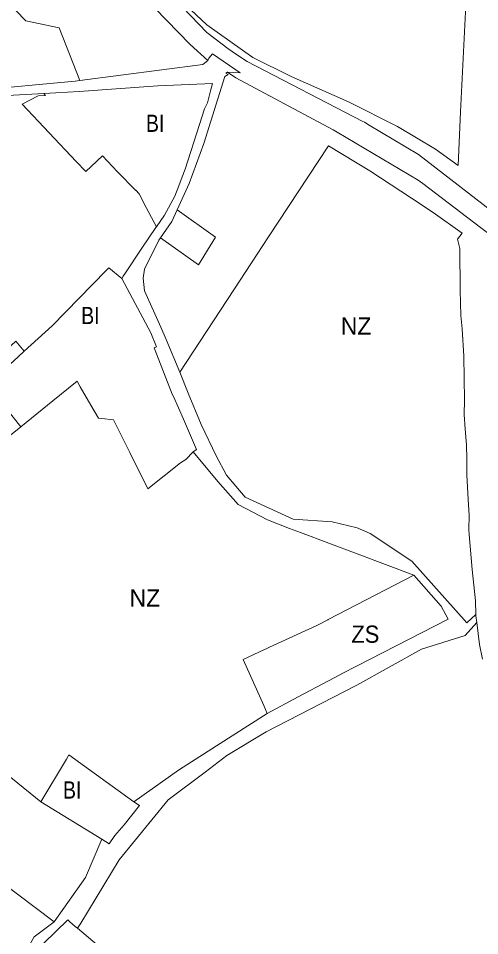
# Model space of a CAD drawing. Extents: x -650451 to -642268, y -1075216 to -1066610.
# Drawn here: x -645679 to -645357, y -1072976 to -1072336 of the extents above; entities that cross this region are included whole.
import ezdxf

# ---------------------------------------------------------------- set-up
doc = ezdxf.new("R2010")
doc.units = 0
doc.header["$LTSCALE"] = 4.8
for name, color, linetype, lineweight in [('15', 7, 'Continuous', 13), ('2', 7, 'Continuous', 13), ('24', 7, 'Continuous', 13), ('41', 7, 'Continuous', 13), ('46', 7, 'Continuous', 13)]:
    doc.layers.add(name, color=color, linetype=linetype, lineweight=lineweight)
doc.layers.add('62', color=7, linetype='Continuous')

msp = doc.modelspace()

# ---------------------------------------------------------------- linework, layer by layer
at = {"layer": '15'}
for points in [[(-645873.4, -1072248.61), (-645804.26, -1072313.11), (-645787.63, -1072329.98), (-645758.94, -1072359.08), (-645738.31, -1072371.43), (-645722.88, -1072380.66), (-645688.5, -1072384.55), (-645684.48, -1072384.17), (-645664.67, -1072382.33), (-645639.6, -1072379.99), (-645636.37, -1072379.57)], [(-645636.37, -1072379.57), (-645550.41, -1072368.47), (-645546.82, -1072365.72)], [(-645546.82, -1072365.72), (-645546.25, -1072364.1), (-645543.6, -1072361.08), (-645524.4, -1072374.2), (-645533.08, -1072373.71)], [(-645532.75, -1072375.41), (-645535.05, -1072376.72), (-645549.6, -1072423.39), (-645559.92, -1072451.41), (-645568.38, -1072469.68)], [(-645533.08, -1072373.71), (-645534.3, -1072374.33), (-645532.75, -1072375.41)], [(-645582.84, -1072481.71), (-645577.17, -1072473.49), (-645569.86, -1072460.33), (-645567.12, -1072453), (-645565.53, -1072448.7), (-645563.22, -1072442.51), (-645562.79, -1072441.34), (-645552.7, -1072410.16), (-645549.17, -1072399.21), (-645547.16, -1072395.15), (-645545.11, -1072386.66), (-645543.76, -1072381.7), (-645581.76, -1072383.37), (-645636.71, -1072387.2), (-645652.97, -1072388.22), (-645661.3, -1072388.74)], [(-645661.3, -1072388.74), (-645682.59, -1072389.76), (-645690.37, -1072390.13), (-645705, -1072398.19), (-645708.94, -1072402.11), (-645760.02, -1072455.94), (-645765.95, -1072462.03), (-645763.06, -1072465.26)], [(-645763.06, -1072465.26), (-645784.54, -1072486), (-645785.92, -1072488.06), (-645767.11, -1072507.71), (-645749.81, -1072525.79), (-645718.59, -1072566.14), (-645706.76, -1072581.44), (-645703.41, -1072581.16), (-645700.96, -1072579.71), (-645680.87, -1072561.42), (-645675.13, -1072568.36)], [(-645568.38, -1072469.68), (-645572.13, -1072477.78), (-645579.92, -1072489.22)], [(-645607.07, -1072517.61), (-645605.95, -1072515.95), (-645604.82, -1072514.3), (-645592.9, -1072496.52), (-645583.13, -1072482.13), (-645582.84, -1072481.71)], [(-645579.92, -1072489.22), (-645581.13, -1072491), (-645591.06, -1072511.06), (-645592.08, -1072517.43), (-645591.03, -1072526.14), (-645579.76, -1072551.45)], [(-645557.19, -1072638.59), (-645554.79, -1072636.89), (-645564.02, -1072615.76), (-645570.94, -1072599.9), (-645571.71, -1072598.18), (-645584.44, -1072566.03), (-645582.81, -1072565.17), (-645586.81, -1072555.6), (-645607.07, -1072517.61)], [(-645579.76, -1072551.45), (-645575.9, -1072560.13), (-645566.54, -1072582.88)], [(-645675.13, -1072568.36), (-645679.33, -1072572.19), (-645699.63, -1072590.67), (-645700.88, -1072591.81), (-645677.56, -1072621.1), (-645684.57, -1072626.76)], [(-645566.54, -1072582.88), (-645560.57, -1072597.65), (-645551.5, -1072619.44), (-645541.19, -1072641.22), (-645533.9, -1072654.67), (-645520.75, -1072670.03), (-645487.43, -1072685.39), (-645460.13, -1072687.37), (-645442.58, -1072691.5), (-645433.58, -1072695.39), (-645404.48, -1072714.69), (-645366.15, -1072757.65), (-645359.825, -1072751.964)], [(-645403, -1072724.61), (-645482.3, -1072694.75), (-645489.96, -1072691.86), (-645505.37, -1072685.84), (-645525.81, -1072675.32), (-645539.83, -1072659.24), (-645557.19, -1072638.59)], [(-645505.43, -1072820.89), (-645483.94, -1072809.44), (-645462.66, -1072798.09), (-645451.72, -1072792.26), (-645444.62, -1072788.65), (-645443.06, -1072787.85), (-645379.03, -1072755.22), (-645384.11, -1072746.12), (-645403, -1072724.61)], [(-645359.825, -1072751.964), (-645359.76, -1072752.865), (-645359.179, -1072757.517)], [(-645359.179, -1072757.517), (-645367.31, -1072766.65), (-645397.74, -1072776.05), (-645442.88, -1072801.12), (-645467.73, -1072813.95), (-645506.23, -1072833.82), (-645533.57, -1072850.26), (-645548.87, -1072861.77), (-645574.53, -1072881.07), (-645608.91, -1072923.05), (-645635.52, -1072967.25), (-645638.019, -1072970.618)], [(-645598.47, -1072882.66), (-645567.35, -1072860.46), (-645540.82, -1072843.51), (-645505.43, -1072820.89)], [(-645620.92, -1072908.65), (-645615.89, -1072911.73), (-645611.92, -1072906.03), (-645605.26, -1072898.49), (-645594.56, -1072885.17), (-645598.47, -1072882.66)], [(-645654.16, -1072966.3), (-645632.23, -1072935.28), (-645620.92, -1072908.65)], [(-645638.019, -1072970.618), (-645639.47, -1072969.39), (-645643.24, -1072966.21), (-645644.66, -1072964.8), (-645661.51, -1072981.17), (-645671.84, -1072988.43), (-645692.83, -1073003.97), (-645705.58, -1073013.4), (-645706.78, -1073011.2)], [(-645706.78, -1073011.2), (-645682.65, -1072993.55), (-645674.23, -1072987.4), (-645668.05, -1072976.71), (-645654.16, -1072966.3)]]:
    msp.add_lwpolyline(points, dxfattribs=at)
at = {"layer": '2'}
for points in [[(-645817.219, -1072189.975), (-645674, -1072338), (-645650.78, -1072342.73), (-645636.37, -1072379.57)], [(-645636.37, -1072379.57), (-645639.6, -1072379.99), (-645664.67, -1072382.33), (-645684.48, -1072384.17), (-645688.5, -1072384.55), (-645722.88, -1072380.66), (-645738.31, -1072371.43), (-645758.94, -1072359.08), (-645787.63, -1072329.98), (-645804.26, -1072313.11), (-645873.4, -1072248.61)], [(-645661.3, -1072388.74), (-645652.97, -1072388.22), (-645636.71, -1072387.2), (-645581.76, -1072383.37), (-645543.76, -1072381.7), (-645545.11, -1072386.66), (-645547.16, -1072395.15), (-645549.17, -1072399.21), (-645552.7, -1072410.16), (-645562.79, -1072441.34), (-645563.22, -1072442.51), (-645565.53, -1072448.7), (-645567.12, -1072453), (-645569.86, -1072460.33), (-645577.17, -1072473.49), (-645582.84, -1072481.71)], [(-645676.53, -1072396.16), (-645665.32, -1072390.32), (-645660.16, -1072389.95), (-645661.3, -1072388.74)], [(-645589.862, -1072468.109), (-645594.83, -1072458.48), (-645597.122, -1072456.121), (-645597.15, -1072456.15), (-645609.99, -1072443.22), (-645620.56, -1072432), (-645632.1, -1072442.93), (-645638.82, -1072435.99), (-645676.53, -1072396.16)], [(-645582.84, -1072481.71), (-645584.46, -1072478.58), (-645589.862, -1072468.109)], [(-645675.13, -1072568.36), (-645655.65, -1072550.62), (-645617.87, -1072512.12), (-645615.95, -1072510.16), (-645607.07, -1072517.61)], [(-645607.07, -1072517.61), (-645586.81, -1072555.6), (-645582.81, -1072565.17), (-645584.44, -1072566.03), (-645571.71, -1072598.18), (-645570.94, -1072599.9), (-645564.02, -1072615.76), (-645554.79, -1072636.89), (-645557.19, -1072638.59)], [(-645677.56, -1072621.1), (-645700.88, -1072591.81), (-645699.63, -1072590.67), (-645679.33, -1072572.19), (-645675.13, -1072568.36)], [(-645557.19, -1072638.59), (-645562.23, -1072643.9), (-645565.89, -1072646.15), (-645588.81, -1072664.3), (-645601.4, -1072638.87), (-645612.67, -1072616.12), (-645620.91, -1072615.18), (-645623.21, -1072614.93), (-645628.58, -1072605.85), (-645635.96, -1072593.24), (-645638.12, -1072589.27), (-645655.18, -1072603.04), (-645677.56, -1072621.1)], [(-645663.52, -1072882.58), (-645645.63, -1072852.72), (-645643.99, -1072849.85), (-645598.47, -1072882.66)], [(-645598.47, -1072882.66), (-645594.56, -1072885.17), (-645605.26, -1072898.49), (-645611.92, -1072906.03), (-645615.89, -1072911.73), (-645620.92, -1072908.65), (-645663.52, -1072882.58)], [(-645739.56, -1072951.1), (-645739.68, -1072948.26), (-645739.73, -1072944.56), (-645739.65, -1072925.69), (-645738.73, -1072908.21), (-645729.36, -1072909.65), (-645654.16, -1072966.3)], [(-645654.16, -1072966.3), (-645668.05, -1072976.71), (-645674.23, -1072987.4), (-645682.65, -1072993.55), (-645706.78, -1073011.2), (-645726.82, -1073018.73), (-645734.72, -1073007.75)]]:
    msp.add_lwpolyline(points, dxfattribs=at)
msp.add_lwpolyline([(-645579.92, -1072489.22), (-645572.13, -1072477.78), (-645568.38, -1072469.68), (-645541.56, -1072488.74), (-645553.35, -1072508.1)], close=True, dxfattribs=at)
at = {"layer": '24'}
for points in [[(-645546.82, -1072365.72), (-645559.34, -1072354.42), (-645740.45, -1072168.23), (-645768.649, -1072139.283)], [(-645596.405, -1072296.114), (-645564.4, -1072328.61), (-645547.72, -1072346.19), (-645532.07, -1072358.01), (-645531.65, -1072358.29), (-645528.27, -1072360.53), (-645519.57, -1072366.3), (-645438.64, -1072408.1), (-645437.6, -1072408.64), (-645434.19, -1072410.67), (-645399.77, -1072431.12), (-645342.284, -1072475.625), (-645333.62, -1072482.33), (-645290.76, -1072520.92), (-645271.74, -1072539.96), (-645249.9, -1072561.25)], [(-645533.08, -1072373.71), (-645524.4, -1072374.2), (-645543.6, -1072361.08), (-645546.25, -1072364.1), (-645546.82, -1072365.72)], [(-645228.96, -1072600.865), (-645242, -1072588.6), (-645263.7, -1072567.8), (-645276.93, -1072555.11), (-645306.46, -1072527.08), (-645336.33, -1072497.48), (-645361.47, -1072478.388), (-645396.94, -1072451.44), (-645400.12, -1072449.03), (-645456.52, -1072415.6), (-645459.31, -1072413.95), (-645527.33, -1072377.73), (-645533.08, -1072373.71)]]:
    msp.add_lwpolyline(points, dxfattribs=at)
at = {"layer": '41'}
for points in [[(-645505.43, -1072820.89), (-645507.85, -1072815.46), (-645522.24, -1072783.2), (-645507.94, -1072776.63), (-645506.12, -1072775.79), (-645503.82, -1072774.74), (-645470.82, -1072759.57), (-645463.12, -1072755.6), (-645462.9, -1072755.49), (-645403, -1072724.61)], [(-645403, -1072724.61), (-645384.11, -1072746.12), (-645379.03, -1072755.22), (-645443.06, -1072787.85), (-645444.62, -1072788.65), (-645451.72, -1072792.26), (-645462.66, -1072798.09), (-645483.94, -1072809.44), (-645505.43, -1072820.89)]]:
    msp.add_lwpolyline(points, dxfattribs=at)
at = {"layer": '46'}
for points in [[(-645269.077, -1071687.396), (-645274.868, -1071717.176), (-645286.175, -1071761.228), (-645300.076, -1071820.179), (-645313.153, -1071883.081), (-645326.343, -1071952.807), (-645334.118, -1072001.954), (-645339.455, -1072031.565), (-645344.819, -1072081.225), (-645351.358, -1072130.815), (-645361.317, -1072232.824), (-645364.435, -1072280.268), (-645366.951, -1072331.609), (-645370.624, -1072401.447), (-645372.228, -1072438.764), (-645387.894, -1072427.453), (-645414.631, -1072411.611), (-645448.831, -1072394.325), (-645488.64, -1072376.782), (-645515.437, -1072363.447), (-645547.593, -1072340.827), (-645577.33, -1072312.704), (-645579.217, -1072312.425), (-645596.405, -1072296.114)], [(-645566.54, -1072582.88), (-645528.81, -1072525.54), (-645516.37, -1072506.64), (-645504.48, -1072488.58), (-645462.651, -1072425.011)], [(-645462.651, -1072425.011), (-645433.91, -1072442.56), (-645404.64, -1072461.72), (-645389.731, -1072471.612), (-645369.364, -1072485.931), (-645372.72, -1072490.314), (-645370.928, -1072496.619), (-645370.755, -1072525.734), (-645370.22, -1072543.37), (-645369.31, -1072552.64), (-645368.173, -1072571.881), (-645367.78, -1072602.42), (-645368.04, -1072612.42), (-645367.25, -1072622.73), (-645366.41, -1072633.54), (-645366.09, -1072643.58), (-645366.02, -1072654.46), (-645365.24, -1072671.66), (-645364.524, -1072682.575), (-645364.786, -1072692.977), (-645364.5, -1072696.22), (-645362.37, -1072720.66), (-645359.96, -1072742.38), (-645359.825, -1072751.964)], [(-645359.825, -1072751.964), (-645366.15, -1072757.65), (-645404.48, -1072714.69), (-645433.58, -1072695.39), (-645442.58, -1072691.5), (-645460.13, -1072687.37), (-645487.43, -1072685.39), (-645520.75, -1072670.03), (-645533.9, -1072654.67), (-645541.19, -1072641.22), (-645551.5, -1072619.44), (-645560.57, -1072597.65), (-645566.54, -1072582.88)], [(-645677.56, -1072621.1), (-645655.18, -1072603.04), (-645638.12, -1072589.27), (-645635.96, -1072593.24), (-645628.58, -1072605.85), (-645623.21, -1072614.93), (-645620.91, -1072615.18), (-645612.67, -1072616.12), (-645601.4, -1072638.87), (-645588.81, -1072664.3), (-645565.89, -1072646.15), (-645562.23, -1072643.9), (-645557.19, -1072638.59)], [(-645741.871, -1072673.02), (-645703.02, -1072641.66), (-645684.57, -1072626.76), (-645677.56, -1072621.1)], [(-645557.19, -1072638.59), (-645539.83, -1072659.24), (-645525.81, -1072675.32), (-645505.37, -1072685.84), (-645489.96, -1072691.86), (-645482.3, -1072694.75), (-645403, -1072724.61)], [(-645403, -1072724.61), (-645462.9, -1072755.49), (-645463.12, -1072755.6), (-645470.82, -1072759.57), (-645503.82, -1072774.74), (-645506.12, -1072775.79), (-645507.94, -1072776.63), (-645522.24, -1072783.2), (-645507.85, -1072815.46), (-645505.43, -1072820.89)], [(-645638.019, -1072970.618), (-645635.52, -1072967.25), (-645608.91, -1072923.05), (-645574.53, -1072881.07), (-645548.87, -1072861.77), (-645533.57, -1072850.26), (-645506.23, -1072833.82), (-645467.73, -1072813.95), (-645442.88, -1072801.12), (-645397.74, -1072776.05), (-645367.31, -1072766.65), (-645359.179, -1072757.517)], [(-645359.179, -1072757.517), (-645357.272, -1072772.771), (-645355.121, -1072782.993)], [(-645505.43, -1072820.89), (-645540.82, -1072843.51), (-645567.35, -1072860.46), (-645598.47, -1072882.66)], [(-645598.47, -1072882.66), (-645643.99, -1072849.85), (-645645.63, -1072852.72), (-645663.52, -1072882.58), (-645726.9, -1072831.5), (-645731.6, -1072830.54)], [(-645499.41, -1073318.24), (-645527.16, -1073296.41), (-645531.13, -1073293.29), (-645549.02, -1073279.22), (-645558.11, -1073272.68), (-645580.96, -1073256.23), (-645584.69, -1073253.54), (-645589, -1073251.09), (-645636.87, -1073223.84), (-645638.83, -1073197.81), (-645640.99, -1073179.23), (-645632.74, -1073150.14), (-645612.53, -1073120.01), (-645603.7, -1073113.7), (-645589.99, -1073087.68), (-645587.94, -1073083.8), (-645565.67, -1073031.86), (-645638.019, -1072970.618)]]:
    msp.add_lwpolyline(points, dxfattribs=at)

# ---------------------------------------------------------------- texts
at = {"layer": '62'}
for s, width, p in [('BI', 0.85, (-645590.146, -1072415.379)), ('BI', 0.85, (-645635.345, -1072549.414)), ('ZS', 0.95, (-645446.693, -1072771.636)), ('BI', 0.85, (-645648.066, -1072880.278))]:
    msp.add_text(s, height=12, dxfattribs=dict(at, width=width)).set_placement(p)
for p in [(-645454.125, -1072556.748), (-645601.581, -1072746.401)]:
    msp.add_text('NZ', height=12, dxfattribs=at).set_placement(p)

doc.saveas('drawing.dxf')
